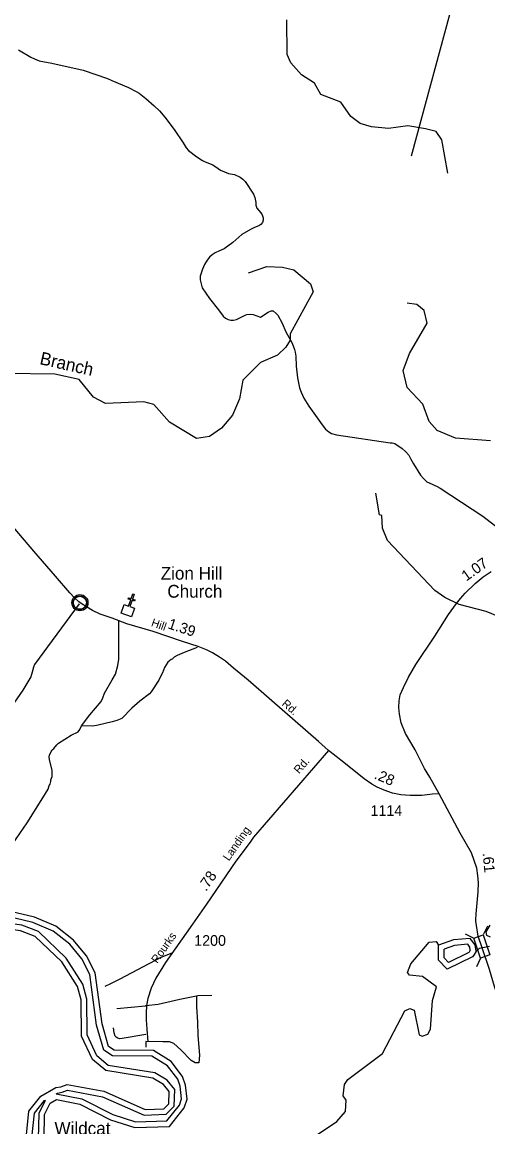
# Model space of a CAD drawing. Extents: x 2104537 to 2336408, y 34176 to 229611.
# Drawn here: x 2233032 to 2238502, y 74628 to 87580 of the extents above; entities that cross this region are included whole.
import ezdxf

# ---------------------------------------------------------------- set-up
doc = ezdxf.new("R2010")
doc.units = 0
for name, color, linetype in [('Exist Civil Demographics Community CELL', 7, 'Continuous'), ('Exist Cultural Church CELL', 7, 'Continuous'), ('Exist Cultural Church with Cemetery Label', 7, 'Continuous'), ('Exist Hydrographic Buffer Line', 7, 'Continuous'), ('Exist Hydrographic Creek Single Shore', 7, 'Continuous'), ('Exist Hydrographic Lake Shore', 7, 'Continuous'), ('Exist Hydrographic Misc Water Feature', 7, 'Continuous'), ('Exist Hydrographic Point Label', 7, 'Continuous'), ('Exist Hydrographic River Shore', 7, 'Continuous'), ('Exist Road Non-System Type 51', 7, 'Continuous'), ('Exist Road Secondary Mileage Hundredths English Label', 7, 'Continuous'), ('Exist Road Secondary Structure Standard Bridge CELL', 7, 'Continuous'), ('Exist Road Secondary Type 51 Attributed', 7, 'Continuous'), ('Exist Road Secondary Type 51 Label', 7, 'Continuous'), ('Exist Road Secondary Type 51 Number Label', 7, 'Continuous'), ('Old_Level_32', 7, 'Continuous')]:
    doc.layers.add(name, color=color, linetype=linetype)

msp = doc.modelspace()

# ---------------------------------------------------------------- linework, layer by layer
at = {"layer": 'Exist Civil Demographics Community CELL'}
msp.add_lwpolyline([(2233635, 80786), (2233636, 80791), (2233638, 80798), (2233640, 80805), (2233643, 80811), (2233647, 80816), (2233651, 80822), (2233654, 80826), (2233659, 80830), (2233665, 80835), (2233670, 80839), (2233675, 80842), (2233680, 80844), (2233685, 80846), (2233691, 80848), (2233695, 80849), (2233700, 80850), (2233704, 80851), (2233711, 80851), (2233715, 80851), (2233721, 80851), (2233726, 80850), (2233731, 80849), (2233736, 80848), (2233741, 80846), (2233747, 80843), (2233754, 80839), (2233759, 80836), (2233764, 80832), (2233767, 80829), (2233771, 80824), (2233775, 80819), (2233778, 80815), (2233781, 80810), (2233784, 80805), (2233786, 80800), (2233787, 80795), (2233789, 80790), (2233790, 80784), (2233790, 80779), (2233791, 80773), (2233791, 80768), (2233790, 80762), (2233789, 80756), (2233787, 80750), (2233786, 80744), (2233783, 80739), (2233780, 80733), (2233777, 80728), (2233773, 80723), (2233769, 80719), (2233764, 80714), (2233759, 80709), (2233754, 80706), (2233749, 80703), (2233743, 80700), (2233736, 80698), (2233730, 80696), (2233723, 80695), (2233719, 80694), (2233714, 80694), (2233708, 80694), (2233704, 80694), (2233699, 80695), (2233693, 80696), (2233688, 80698), (2233683, 80700), (2233678, 80702), (2233674, 80704), (2233668, 80708), (2233662, 80712), (2233657, 80717), (2233653, 80722), (2233649, 80726), (2233646, 80730), (2233642, 80737), (2233641, 80740), (2233639, 80744), (2233636, 80753), (2233635, 80760), (2233634, 80765), (2233634, 80771), (2233634, 80776), (2233634, 80782)], close=True, dxfattribs=at)
for radius in [94.3, 76.7]:
    msp.add_circle((2233712, 80773), radius, dxfattribs=at)
at = {"layer": 'Exist Cultural Church CELL'}
msp.add_lwpolyline([(2234230, 80752), (2234284, 80734), (2234309, 80806), (2234278, 80816), (2234284, 80831), (2234314, 80821), (2234333, 80878), (2234348, 80873), (2234329, 80816), (2234359, 80806), (2234354, 80790), (2234324, 80801), (2234299, 80729), (2234354, 80710), (2234319, 80609), (2234196, 80651)], close=True, dxfattribs=at)
at = {"layer": 'Exist Hydrographic Buffer Line'}
msp.add_line((2234732, 74698), (2234879, 74884), dxfattribs=at)
for points in [[(2234879, 74884), (2234904, 74958), (2234888, 75104), (2234860, 75186), (2234739, 75344), (2234555, 75457), (2234096, 75462), (2233992, 75526), (2233907, 75822), (2233828, 76415), (2233735, 76597), (2233592, 76769), (2233396, 76924), (2233158, 77025), (2232749, 77120), (2232199, 77204), (2231963, 77174)], [(2234819, 74870), (2234828, 75065), (2234736, 75177), (2234591, 75261), (2234045, 75349), (2233912, 75459), (2233797, 75707), (2233793, 76125), (2233745, 76301), (2233550, 76605), (2233224, 76918), (2233030, 76991), (2232079, 77123), (2231921, 77129)], [(2238295, 76701), (2238291, 76736), (2238266, 76770), (2238110, 76755), (2237987, 76713)], [(2238295, 76701), (2238280, 76677), (2238277, 76672), (2238038, 76556), (2237988, 76609), (2237987, 76713)], [(2233432, 75015), (2233449, 75025), (2233503, 75033), (2233566, 75057), (2233975, 74982), (2234467, 74766), (2234725, 74776), (2234819, 74870)], [(2233432, 75015), (2233734, 74955), (2234097, 74773), (2234366, 74687), (2234732, 74698)], [(2233810, 73813), (2233748, 73800), (2233691, 73792), (2233658, 73792), (2233476, 73855), (2233351, 73999), (2233180, 74368), (2233149, 74499), (2233177, 74787), (2233297, 74936), (2233307, 74942)], [(2233810, 73813), (2233711, 73822), (2233426, 74064), (2233264, 74347), (2233226, 74489), (2233232, 74789), (2233307, 74942)]]:
    msp.add_lwpolyline(points, dxfattribs=at)
at = {"layer": 'Exist Hydrographic Creek Single Shore'}
for points in [[(2238031, 85809), (2237961, 86198), (2237894, 86297), (2237768, 86329), (2237560, 86363), (2237335, 86334), (2237135, 86351), (2237002, 86390), (2236893, 86474), (2236775, 86640), (2236541, 86730), (2236465, 86863), (2236314, 86961), (2236188, 87101), (2236145, 87200), (2236142, 87607)], [(2235691, 84640), (2235907, 84715), (2236090, 84708), (2236224, 84676), (2236417, 84512), (2236451, 84419), (2236180, 83926), (2236181, 83850), (2236131, 83769), (2236032, 83676), (2235833, 83591), (2235626, 83382), (2235586, 83163), (2235505, 82971), (2235373, 82819), (2235232, 82720), (2235082, 82700), (2234764, 82890), (2234579, 83097), (2234462, 83129), (2234012, 83108), (2233870, 83183), (2233702, 83390), (2233418, 83454), (2232843, 83459)], [(2238531, 82670), (2238123, 82701), (2237906, 82790), (2237813, 82897), (2237736, 83099), (2237552, 83296), (2237508, 83497), (2237582, 83695), (2237787, 84049), (2237752, 84197), (2237669, 84271), (2237552, 84286)], [(2238534, 76850), (2238488, 76870), (2238483, 76916), (2238527, 76993)], [(2236490, 74531), (2236730, 74690), (2236829, 74810), (2236836, 74941), (2236802, 74991), (2236818, 75125), (2236859, 75183), (2237265, 75487), (2237527, 75990), (2237586, 76015), (2237636, 75998), (2237696, 75708), (2237730, 75691), (2237796, 75716), (2237829, 75775), (2237851, 76109), (2237900, 76269), (2237732, 76390), (2237582, 76406), (2237557, 76439), (2237598, 76540), (2237812, 76792), (2237896, 76800), (2237921, 76760)], [(2238363, 76686), (2238404, 76723), (2238519, 76747)]]:
    msp.add_lwpolyline(points, dxfattribs=at)
at = {"layer": 'Exist Hydrographic Lake Shore'}
for points in [[(2238363, 76686), (2238354, 76762), (2238295, 76838), (2238096, 76819), (2237921, 76760)], [(2238363, 76686), (2238335, 76642), (2238322, 76621), (2238023, 76476), (2237922, 76583), (2237921, 76760)]]:
    msp.add_lwpolyline(points, dxfattribs=at)
at = {"layer": 'Exist Hydrographic Misc Water Feature'}
msp.add_lwpolyline([(2240493, 77707), (2240453, 77889), (2240342, 78196), (2240190, 78419), (2240146, 78745), (2240078, 78894), (2239910, 79117), (2239613, 79739), (2239436, 80028), (2239426, 80238), (2239316, 80444), (2239257, 80478), (2238941, 80484), (2238481, 80670), (2238164, 80751), (2237996, 80833), (2237879, 80918), (2237324, 81502), (2237265, 81645), (2237255, 81796), (2237230, 81803), (2237187, 82059)], dxfattribs=at)
at = {"layer": 'Exist Hydrographic River Shore'}
msp.add_line((2234764, 74633), (2234937, 74853), dxfattribs=at)
for points in [[(2234937, 74853), (2234970, 74951), (2234952, 75118), (2234918, 75217), (2234783, 75394), (2234574, 75522), (2234115, 75528), (2234048, 75569), (2233971, 75836), (2233891, 76434), (2233790, 76633), (2233638, 76817), (2233429, 76981), (2233178, 77088), (2232761, 77184), (2232193, 77271), (2231768, 77291)], [(2234754, 74899), (2234761, 75043), (2234693, 75126), (2234568, 75198), (2234017, 75287), (2233858, 75418), (2233731, 75693), (2233727, 76116), (2233684, 76274), (2233499, 76563), (2233188, 76861), (2233013, 76927), (2232053, 77060), (2231875, 77069)], [(2233991, 73758), (2233968, 73766), (2233925, 73768), (2233871, 73762), (2233822, 73748), (2233759, 73736), (2233696, 73726), (2233647, 73726), (2233438, 73799), (2233295, 73962), (2233117, 74346), (2233082, 74495), (2233113, 74812), (2233253, 74987), (2233427, 75088), (2233486, 75097), (2233560, 75125), (2233994, 75045), (2234479, 74832), (2234696, 74841), (2234754, 74899)], [(2234741, 74341), (2234600, 74357), (2234284, 74298), (2234143, 74222), (2233829, 73877), (2233737, 73885), (2233477, 74107), (2233325, 74372), (2233291, 74497), (2233297, 74773), (2233362, 74906), (2233437, 74947), (2233712, 74893), (2234072, 74712), (2234356, 74621), (2234764, 74633)]]:
    msp.add_lwpolyline(points, dxfattribs=at)
at = {"layer": 'Exist Road Non-System Type 51'}
for p, q in [((2238405, 88967), (2237602, 86010)), ((2234147, 76015), (2234481, 76048)), ((2234486, 75628), (2234485, 75563))]:
    msp.add_line(p, q, dxfattribs=at)
for points in [[(2232989, 87256), (2233135, 87167), (2233177, 87148), (2233232, 87126), (2233380, 87099), (2233751, 87016), (2234035, 86917), (2234085, 86897), (2234282, 86814), (2234372, 86767), (2234406, 86748), (2234487, 86684), (2234584, 86599), (2234646, 86538), (2234707, 86464), (2234818, 86319), (2234923, 86166), (2234960, 86104), (2234986, 86076), (2235086, 86001), (2235151, 85958), (2235181, 85940), (2235271, 85905), (2235334, 85865), (2235362, 85844), (2235456, 85804), (2235528, 85795), (2235592, 85763), (2235626, 85740), (2235651, 85710), (2235750, 85563), (2235766, 85523), (2235777, 85463), (2235779, 85433), (2235789, 85399), (2235836, 85344), (2235850, 85322), (2235864, 85284), (2235864, 85258), (2235854, 85230), (2235835, 85206), (2235813, 85193), (2235761, 85173), (2235715, 85150), (2235611, 85088), (2235506, 84997), (2235407, 84920), (2235349, 84898), (2235301, 84875), (2235266, 84851), (2235234, 84823), (2235206, 84787), (2235175, 84738), (2235149, 84682), (2235124, 84602)], [(2235124, 84602), (2235124, 84558), (2235147, 84466), (2235232, 84341), (2235339, 84208), (2235393, 84132), (2235420, 84108), (2235454, 84093), (2235482, 84087), (2235514, 84087), (2235552, 84094), (2235653, 84144), (2235671, 84150), (2235715, 84155), (2235745, 84151), (2235831, 84122), (2235923, 84178), (2235959, 84195), (2235981, 84193), (2236017, 84165), (2236035, 84145), (2236086, 84052), (2236131, 83950), (2236204, 83815), (2236232, 83743), (2236237, 83709), (2236247, 83665), (2236252, 83545), (2236265, 83409), (2236290, 83292), (2236308, 83242), (2236341, 83172), (2236400, 83079), (2236555, 82858), (2236596, 82808), (2236636, 82775), (2236664, 82757), (2236724, 82741), (2237353, 82649), (2237379, 82647), (2237411, 82639), (2237495, 82580), (2237540, 82540), (2237574, 82502), (2237596, 82457), (2237627, 82403), (2237712, 82267), (2237746, 82228), (2237786, 82192), (2237811, 82178), (2237905, 82137), (2237943, 82115), (2238444, 81789), (2238631, 81643)], [(2233703, 80759), (2233179, 80049), (2233165, 80019), (2233152, 79957), (2233136, 79903), (2233040, 79746), (2232856, 79481), (2232804, 79410), (2232779, 79376), (2232729, 79330), (2232538, 79186), (2232497, 79148), (2232453, 79066), (2232440, 79029), (2232253, 78798), (2232089, 78585), (2232061, 78541), (2232001, 78404), (2231974, 78260), (2231972, 78202), (2231977, 78088), (2231997, 77920)], [(2233731, 79328), (2233828, 79457), (2233960, 79616), (2233982, 79656), (2234000, 79714), (2234092, 79867), (2234128, 79937), (2234155, 80037), (2234168, 80111), (2234169, 80557)], [(2235089, 80247), (2234937, 80189), (2234854, 80153), (2234820, 80135), (2234794, 80110), (2234782, 80106), (2234744, 80076), (2234703, 80012), (2234682, 79949), (2234658, 79907), (2234640, 79865), (2234549, 79730), (2234528, 79706), (2234414, 79617), (2234321, 79535), (2234202, 79414), (2234146, 79391), (2234090, 79375), (2233927, 79337), (2233865, 79327), (2233731, 79328)], [(2232616, 77505), (2233094, 78193), (2233278, 78484), (2233337, 78589), (2233352, 78629), (2233362, 78647), (2233370, 78675), (2233372, 78697), (2233386, 78735), (2233384, 78763), (2233385, 78807), (2233354, 78933), (2233350, 78961), (2233354, 78989), (2233387, 79049), (2233405, 79065), (2233439, 79106), (2233460, 79126), (2233610, 79219), (2233693, 79259), (2233711, 79288), (2233731, 79328)], [(2234792, 76665), (2234661, 76614), (2234181, 76358), (2234069, 76303), (2234005, 76275)], [(2234481, 76048), (2234484, 76049), (2234630, 76065), (2234884, 76127), (2235081, 76164)], [(2235081, 76164), (2235081, 76037), (2235092, 75857), (2235097, 75700), (2235114, 75469), (2235109, 75379), (2235064, 75379), (2235019, 75407), (2234895, 75531), (2234816, 75604), (2234765, 75626), (2234687, 75626), (2234486, 75628)], [(2235081, 76164), (2235097, 76167), (2235261, 76172)], [(2234486, 75709), (2234206, 75665), (2234178, 75662), (2234155, 75668), (2234136, 75680), (2234124, 75692), (2234114, 75732), (2234105, 75790)]]:
    msp.add_lwpolyline(points, dxfattribs=at)
at = {"layer": 'Exist Road Secondary Structure Standard Bridge CELL'}
for p, q in [((2238496, 76979), (2238445, 76878)), ((2238234, 76891), (2238336, 76841)), ((2238416, 76607), (2238366, 76505))]:
    msp.add_line(p, q, dxfattribs=at)
msp.add_lwpolyline([(2238445, 76878), (2238524, 76643), (2238414, 76606), (2238336, 76841)], close=True, dxfattribs=at)
at = {"layer": 'Exist Road Secondary Type 51 Attributed'}
for points in [[(2236630, 79041), (2236514, 79145), (2235964, 79622), (2235688, 79863), (2235515, 80005), (2235420, 80087), (2235349, 80136), (2235270, 80186), (2235198, 80219), (2235099, 80258), (2234917, 80320), (2234571, 80435), (2234261, 80527), (2234091, 80591), (2233949, 80639), (2233859, 80682), (2233789, 80724), (2233740, 80754), (2233700, 80783), (2233649, 80831), (2233593, 80888), (2233424, 81085), (2233172, 81377), (2232637, 81999)], [(2237928, 78534), (2237819, 78727), (2237759, 78830), (2237647, 79048), (2237533, 79239), (2237484, 79364), (2237463, 79467), (2237456, 79544), (2237461, 79622), (2237473, 79694), (2237509, 79777), (2237569, 79902), (2237654, 80050), (2237879, 80381), (2238041, 80633), (2238132, 80763), (2238182, 80823), (2238234, 80886), (2238352, 80999), (2238446, 81075), (2238541, 81140)], [(2236630, 79041), (2235749, 78024), (2235711, 77964), (2235543, 77743), (2235196, 77238), (2235033, 77005), (2234717, 76553), (2234602, 76370), (2234547, 76256), (2234508, 76134), (2234494, 76051), (2234491, 75960), (2234489, 75884), (2234497, 75774), (2234510, 75624)], [(2237928, 78534), (2237853, 78528), (2237725, 78512), (2237590, 78512), (2237479, 78520), (2237380, 78539), (2237282, 78576), (2237203, 78609), (2237141, 78647), (2237049, 78710), (2236809, 78898), (2236630, 79041)], [(2238434, 76725), (2238388, 76864), (2238367, 76987), (2238362, 77038), (2238360, 77056), (2238364, 77125), (2238375, 77253), (2238386, 77384), (2238391, 77489), (2238383, 77575), (2238370, 77662), (2238342, 77750), (2238308, 77841), (2238178, 78070), (2237928, 78534)], [(2238987, 75597), (2238923, 75682), (2238875, 75743), (2238768, 75874), (2238705, 75968), (2238662, 76053), (2238627, 76137), (2238579, 76273), (2238519, 76471), (2238434, 76725)]]:
    msp.add_lwpolyline(points, dxfattribs=at)

# ---------------------------------------------------------------- texts
at = {"layer": 'Exist Cultural Church with Cemetery Label'}
for s, p in [('Zion Hill', (2234660, 81043)), ('Church', (2234738, 80832))]:
    msp.add_text(s, height=150, dxfattribs=at).set_placement(p)
at = {"layer": 'Exist Hydrographic Point Label'}
msp.add_text('Wildcat', height=150, dxfattribs=at).set_placement((2233413, 74536))
at = {"layer": 'Exist Road Secondary Mileage Hundredths English Label'}
for s, rotation, p in [('1.07', 35.2347, (2238248, 81020)), ('1.39', 341.3646, (2234735, 80475)), ('.28', 336.7921, (2237158, 78715)), ('.61', 275.2881, (2238440, 77836)), ('.78', 55.4105, (2235193, 77382))]:
    msp.add_text(s, height=125, rotation=rotation, dxfattribs=at).set_placement(p)
at = {"layer": 'Exist Road Secondary Type 51 Label'}
for s, rotation, p in [('Hill', 340.4803, (2234541, 80501)), ('Rd.', 319.0635, (2236075, 79577)), ('Rd.', 49.1109, (2236285, 78761)), ('Landing', 55.1261, (2235461, 77738)), ('Rourks', 54.8647, (2234619, 76538))]:
    msp.add_text(s, height=95, rotation=rotation, dxfattribs=at).set_placement(p)
at = {"layer": 'Exist Road Secondary Type 51 Number Label'}
for s, p in [('1114', (2237124, 78274)), ('1200', (2235054, 76751))]:
    msp.add_text(s, height=125, dxfattribs=at).set_placement(p)
at = {"layer": 'Old_Level_32'}
msp.add_text('Branch', height=150, rotation=347.1929, dxfattribs=at).set_placement((2233231, 83571))

doc.saveas('drawing.dxf')
